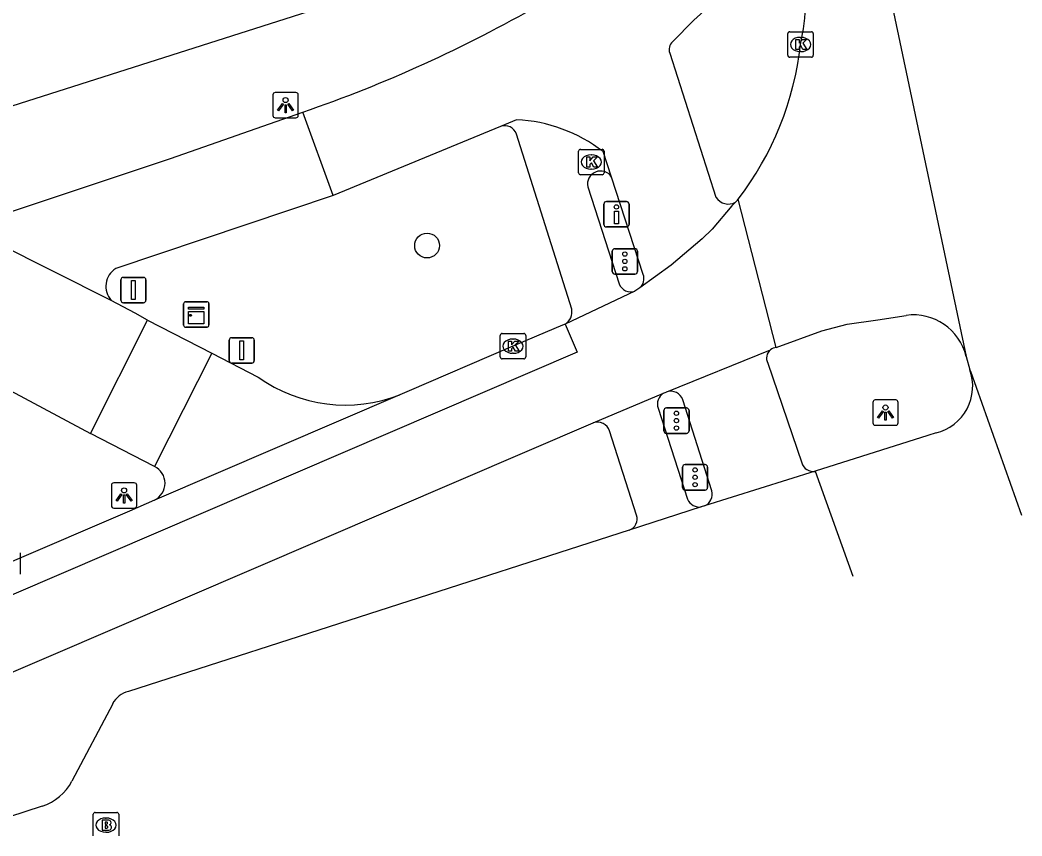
# Model space of a CAD drawing. Extents: x 158087 to 159494, y 382905 to 383981.
# Drawn here: x 159454.81 to 159494.23, y 382972.72 to 383004.84 of the extents above; entities that cross this region are included whole.
import ezdxf

# ---------------------------------------------------------------- set-up
doc = ezdxf.new("R2010")
doc.units = 0
for name, color, linetype in [('IMGEO_Boom', 7, 'Continuous'), ('IMGEO_Brandkraan', 7, 'Continuous'), ('IMGEO_Drukknoppaal', 7, 'Continuous'), ('IMGEO_Fietspad_gesloten', 7, 'Continuous'), ('IMGEO_Fietspad_open', 7, 'Continuous'), ('IMGEO_Kast', 7, 'Continuous'), ('IMGEO_Kolk', 7, 'Continuous'), ('IMGEO_Lichtpunt', 7, 'Continuous'), ('IMGEO_Pand', 7, 'Continuous'), ('IMGEO_Rijbaan_lokaal_gesloten', 7, 'Continuous'), ('IMGEO_Rijbaan_lokaal_open', 7, 'Continuous'), ('IMGEO_Rijbaan_regionaal_gesloten', 7, 'Continuous'), ('IMGEO_Verkeersbordpaal', 7, 'Continuous'), ('IMGEO_Verkeersregelinstallatiepaal', 7, 'Continuous'), ('IMGEO_Voetpad_open', 7, 'Continuous')]:
    doc.layers.add(name, color=color, linetype=linetype)

msp = doc.modelspace()

# ---------------------------------------------------------------- linework, layer by layer
at = {"layer": 'IMGEO_Boom'}
msp.add_circle((159470.83, 382995.966), 0.489, dxfattribs=at)
at = {"layer": 'IMGEO_Brandkraan'}
for p, q in [((159457.695, 382972.721), (159457.695, 382973.573)), ((159457.77, 382973.647), (159458.622, 382973.647)), ((159458.696, 382973.573), (159458.696, 382972.721)), ((159458.183, 382973.427), (159458.208, 382973.427)), ((159458.206, 382972.867), (159458.181, 382972.867))]:
    msp.add_line(p, q, dxfattribs=at)
for points in [[(159457.695, 382972.721), (159457.695, 382973.573)], [(159457.77, 382973.647), (159458.622, 382973.647)], [(159458.696, 382973.573), (159458.696, 382972.721)], [(159458.043, 382973.347), (159458.043, 382972.947), (159458.256, 382972.947)], [(159458.274, 382973.347), (159458.043, 382973.347)], [(159458.222, 382973.266), (159458.168, 382973.266), (159458.168, 382973.19)], [(159458.168, 382973.19), (159458.221, 382973.19)], [(159458.23, 382973.114), (159458.168, 382973.114), (159458.168, 382973.033)], [(159458.168, 382973.033), (159458.23, 382973.033)]]:
    msp.add_lwpolyline(points, dxfattribs=at)
for centre, radius, start, end in [((159457.772, 382973.571), 0.0765, 91.552, 178.448), ((159457.772, 382973.571), 0.0765, 91.552, 178.448), ((159458.62, 382973.571), 0.0765, 1.552, 88.448), ((159458.62, 382973.571), 0.0765, 1.552, 88.448), ((159458.223, 382973.228), 0.0379, 267.8285, 90.9355), ((159458.278, 382973.202), 0.145, 59.4692, 91.5367), ((159458.303, 382973.249), 0.0922, 285.5137, 58.1501), ((159458.308, 382973.057), 0.105, 301.3115, 78.989), ((159458.231, 382973.073), 0.0404, 269.8759, 90.5077), ((159458.262, 382973.198), 0.251, 268.6676, 293.5347)]:
    msp.add_arc(centre, radius, start, end, dxfattribs=at)
for centre, major_axis, ratio, start_param, end_param in [((159458.182, 382973.147), (-0.387, 0.002), 0.722429, 4.712389, 7.853982), ((159458.207, 382973.147), (-0.39, 0.002), 0.717154, 1.570796, 4.712389)]:
    msp.add_ellipse(centre, major_axis=major_axis, ratio=ratio, start_param=start_param, end_param=end_param, dxfattribs=at)
at = {"layer": 'IMGEO_Drukknoppaal'}
for p, q in [((159477.785, 382996.796), (159477.785, 382997.596)), ((159477.785, 382997.596), (159477.785, 382996.796)), ((159477.885, 382997.696), (159478.675, 382997.696)), ((159478.675, 382997.696), (159477.885, 382997.696)), ((159478.775, 382997.596), (159478.775, 382996.796)), ((159478.775, 382996.796), (159478.775, 382997.596)), ((159478.675, 382996.696), (159477.885, 382996.696)), ((159477.885, 382996.696), (159478.675, 382996.696))]:
    msp.add_line(p, q, dxfattribs=at)
msp.add_lwpolyline([(159478.355, 382997.321), (159478.355, 382996.821), (159478.205, 382996.821), (159478.205, 382997.321), (159478.355, 382997.321)], dxfattribs=at)
msp.add_circle((159478.28, 382997.486), 0.085, dxfattribs=at)
for centre, start, end in [((159477.885, 382997.596), 90, 180), ((159477.885, 382997.596), 90, 180), ((159478.675, 382997.596), 0, 90), ((159478.675, 382997.596), 360, 90), ((159477.885, 382996.796), 180, 270), ((159477.885, 382996.796), 180, 270), ((159478.675, 382996.796), 270, 0), ((159478.675, 382996.796), 270, 0)]:
    msp.add_arc(centre, 0.1, start, end, dxfattribs=at)
at = {"layer": 'IMGEO_Fietspad_gesloten'}
for points in [[(159483.691, 383006.987), (159481.325, 383004.84), (159480.49, 383003.984)], [(159480.378, 383003.538), (159482.194, 382997.867)], [(159467.137, 382997.93), (159465.945, 383001.22)], [(159474.351, 383000.919), (159473.722, 383000.647)], [(159473.722, 383000.647), (159467.137, 382997.93)], [(159478.088, 382998.662), (159477.751, 382999.667)], [(159479.328, 382994.826), (159478.088, 382998.662)]]:
    msp.add_lwpolyline(points, dxfattribs=at)
for centre, radius, start, end in [((159448.579, 383051.8), 53.478, 288.9494, 299.9431), ((159480.743, 383003.683), 0.393, 130.1248, 201.6819), ((159474.043, 382994.841), 6.086, 52.4673, 87.1017), ((159482.678, 382998.167), 0.57, 211.7659, 299.493), ((159478.912, 382994.651), 0.451, 309.1503, 22.8286)]:
    msp.add_arc(centre, radius, start, end, dxfattribs=at)
at = {"layer": 'IMGEO_Fietspad_open'}
for points in [[(159451.831, 382996.424), (159460.728, 382999.392), (159465.945, 383001.22)], [(159467.137, 382997.93), (159458.582, 382995.058)], [(159484.235, 382991.336), (159485.571, 382987.407)], [(159482.03, 382986.309), (159480.896, 382989.896)]]:
    msp.add_lwpolyline(points, dxfattribs=at)
for centre, radius, start, end in [((159459.008, 382994.358), 0.819, 121.3118, 222.3126), ((159484.603, 382991.536), 0.419, 129.6371, 208.4616), ((159480.411, 382989.711), 0.519, 20.9133, 106.9701), ((159486.019, 382987.537), 0.467, 196.1747, 279.0678), ((159481.538, 382986.179), 0.509, 293.9853, 14.8267)]:
    msp.add_arc(centre, radius, start, end, dxfattribs=at)
at = {"layer": 'IMGEO_Kast'}
for p, q in [((159461.248, 382992.828), (159461.248, 382993.669)), ((159461.248, 382993.669), (159461.248, 382992.828)), ((159461.323, 382993.753), (159462.164, 382993.753)), ((159462.164, 382993.753), (159461.323, 382993.753)), ((159462.248, 382993.678), (159462.248, 382992.837)), ((159462.248, 382992.837), (159462.248, 382993.678)), ((159462.173, 382992.753), (159461.332, 382992.753)), ((159461.332, 382992.753), (159462.173, 382992.753))]:
    msp.add_line(p, q, dxfattribs=at)
for points in [[(159461.443, 382993.543), (159462.043, 382993.543), (159462.043, 382993.458), (159461.443, 382993.458), (159461.443, 382993.543)], [(159461.443, 382993.368), (159462.043, 382993.368), (159462.043, 382992.879), (159461.443, 382992.879), (159461.443, 382993.368)]]:
    msp.add_lwpolyline(points, dxfattribs=at)
msp.add_circle((159461.527, 382993.217), 0.0377, dxfattribs=at)
for centre, start, end in [((159461.326, 382993.675), 92.4484, 184.2845), ((159461.326, 382993.675), 92.4484, 184.2845), ((159462.17, 382993.675), 2.4484, 94.2845), ((159462.17, 382993.675), 2.4484, 94.2845), ((159462.17, 382992.831), 272.4484, 4.2845), ((159462.17, 382992.831), 272.4484, 4.2845), ((159461.326, 382992.831), 182.4484, 274.2845), ((159461.326, 382992.831), 182.4484, 274.2845)]:
    msp.add_arc(centre, 0.0779, start, end, dxfattribs=at)
at = {"layer": 'IMGEO_Kolk'}
for p, q in [((159485.021, 383003.454), (159485.021, 383004.306)), ((159485.096, 383004.38), (159485.948, 383004.38)), ((159486.022, 383004.306), (159486.022, 383003.454)), ((159485.509, 383004.16), (159485.534, 383004.16)), ((159485.532, 383003.6), (159485.507, 383003.6)), ((159485.948, 383003.38), (159485.096, 383003.38)), ((159476.79, 382998.826), (159476.79, 382999.678)), ((159476.865, 382999.752), (159477.717, 382999.752)), ((159477.791, 382999.678), (159477.791, 382998.826)), ((159477.278, 382999.532), (159477.303, 382999.532)), ((159477.717, 382998.752), (159476.865, 382998.752)), ((159477.301, 382998.972), (159477.276, 382998.972)), ((159473.783, 382992.503), (159474.635, 382992.503)), ((159473.708, 382991.577), (159473.708, 382992.429)), ((159474.196, 382992.283), (159474.221, 382992.283)), ((159474.709, 382992.429), (159474.709, 382991.577)), ((159474.219, 382991.723), (159474.194, 382991.723)), ((159474.635, 382991.503), (159473.783, 382991.503)), ((159454.814, 382983.874), (159454.814, 382983.022))]:
    msp.add_line(p, q, dxfattribs=at)
for points in [[(159485.021, 383003.454), (159485.021, 383004.306)], [(159485.096, 383004.38), (159485.948, 383004.38)], [(159486.022, 383004.306), (159486.022, 383003.454)], [(159485.342, 383004.08), (159485.465, 383004.08), (159485.465, 383003.929), (159485.595, 383004.08), (159485.759, 383004.08), (159485.613, 383003.929), (159485.766, 383003.68), (159485.614, 383003.68), (159485.529, 383003.844), (159485.465, 383003.777), (159485.465, 383003.68), (159485.342, 383003.68), (159485.342, 383004.08)], [(159485.948, 383003.38), (159485.096, 383003.38)], [(159476.79, 382998.826), (159476.79, 382999.678)], [(159476.865, 382999.752), (159477.717, 382999.752)], [(159477.791, 382999.678), (159477.791, 382998.826)], [(159477.111, 382999.452), (159477.234, 382999.452), (159477.234, 382999.301), (159477.364, 382999.452), (159477.528, 382999.452), (159477.382, 382999.301), (159477.535, 382999.052), (159477.383, 382999.052), (159477.298, 382999.216), (159477.234, 382999.149), (159477.234, 382999.052), (159477.111, 382999.052), (159477.111, 382999.452)], [(159477.717, 382998.752), (159476.865, 382998.752)], [(159473.783, 382992.503), (159474.635, 382992.503)], [(159473.708, 382991.577), (159473.708, 382992.429)], [(159474.029, 382992.203), (159474.152, 382992.203), (159474.152, 382992.052), (159474.282, 382992.203), (159474.446, 382992.203), (159474.3, 382992.052), (159474.453, 382991.803), (159474.301, 382991.803), (159474.216, 382991.967), (159474.152, 382991.9), (159474.152, 382991.803), (159474.029, 382991.803), (159474.029, 382992.203)], [(159474.709, 382992.429), (159474.709, 382991.577)], [(159474.635, 382991.503), (159473.783, 382991.503)], [(159454.814, 382983.874), (159454.814, 382983.022)]]:
    msp.add_lwpolyline(points, dxfattribs=at)
for centre, start, end in [((159485.098, 383004.304), 91.552, 178.448), ((159485.098, 383004.304), 91.552, 178.448), ((159485.946, 383004.304), 1.552, 88.448), ((159485.946, 383004.304), 1.552, 88.448), ((159485.098, 383003.456), 181.552, 268.448), ((159485.098, 383003.456), 181.552, 268.448), ((159485.946, 383003.456), 271.552, 358.448), ((159485.946, 383003.456), 271.552, 358.448), ((159476.867, 382999.676), 91.552, 178.448), ((159476.867, 382999.676), 91.552, 178.448), ((159477.715, 382999.676), 1.552, 88.448), ((159477.715, 382999.676), 1.552, 88.448), ((159476.867, 382998.828), 181.552, 268.448), ((159476.867, 382998.828), 181.552, 268.448), ((159477.715, 382998.828), 271.552, 358.448), ((159477.715, 382998.828), 271.552, 358.448), ((159473.785, 382992.427), 91.552, 178.448), ((159473.785, 382992.427), 91.552, 178.448), ((159474.633, 382992.427), 1.552, 88.448), ((159474.633, 382992.427), 1.552, 88.448), ((159473.785, 382991.579), 181.552, 268.448), ((159473.785, 382991.579), 181.552, 268.448), ((159474.633, 382991.579), 271.552, 358.448), ((159474.633, 382991.579), 271.552, 358.448)]:
    msp.add_arc(centre, 0.0765, start, end, dxfattribs=at)
for centre, major_axis, ratio, start_param, end_param in [((159485.508, 383003.88), (-0.387, 0.002), 0.722429, 4.712389, 7.853982), ((159485.533, 383003.88), (-0.39, 0.002), 0.717154, 1.570796, 4.712389), ((159477.277, 382999.252), (-0.387, 0.002), 0.722429, 4.712389, 7.853982), ((159477.302, 382999.252), (-0.39, 0.002), 0.717154, 1.570796, 4.712389), ((159474.195, 382992.003), (-0.387, 0.002), 0.722429, 4.712389, 7.853982), ((159474.22, 382992.003), (-0.39, 0.002), 0.717154, 1.570796, 4.712389)]:
    msp.add_ellipse(centre, major_axis=major_axis, ratio=ratio, start_param=start_param, end_param=end_param, dxfattribs=at)
at = {"layer": 'IMGEO_Lichtpunt'}
for p, q in [((159465.665, 383001.989), (159464.857, 383001.989)), ((159465.665, 383001.989), (159464.857, 383001.989)), ((159464.763, 383001.894), (159464.763, 383001.087)), ((159464.763, 383001.894), (159464.763, 383001.087)), ((159465.759, 383001.087), (159465.759, 383001.894)), ((159465.759, 383001.087), (159465.759, 383001.894)), ((159464.857, 383000.993), (159465.665, 383000.993)), ((159464.857, 383000.993), (159465.665, 383000.993)), ((159488.366, 382989.79), (159488.366, 382988.983)), ((159488.366, 382989.79), (159488.366, 382988.983)), ((159489.268, 382989.885), (159488.46, 382989.885)), ((159489.268, 382989.885), (159488.46, 382989.885)), ((159489.362, 382988.983), (159489.362, 382989.79)), ((159489.362, 382988.983), (159489.362, 382989.79)), ((159488.46, 382988.889), (159489.268, 382988.889)), ((159488.46, 382988.889), (159489.268, 382988.889)), ((159458.409, 382986.529), (159458.409, 382985.722)), ((159458.409, 382986.529), (159458.409, 382985.722)), ((159459.311, 382986.624), (159458.503, 382986.624)), ((159459.311, 382986.624), (159458.503, 382986.624)), ((159459.405, 382985.722), (159459.405, 382986.529)), ((159459.405, 382985.722), (159459.405, 382986.529)), ((159458.503, 382985.628), (159459.311, 382985.628)), ((159458.503, 382985.628), (159459.311, 382985.628))]:
    msp.add_line(p, q, dxfattribs=at)
for points in [[(159465.137, 383001.558), (159465.176, 383001.53), (159464.988, 383001.268), (159464.95, 383001.295), (159465.137, 383001.558)], [(159465.239, 383001.51), (159465.286, 383001.51), (159465.286, 383001.188), (159465.239, 383001.188), (159465.239, 383001.51)], [(159465.349, 383001.53), (159465.387, 383001.557), (159465.574, 383001.295), (159465.535, 383001.267), (159465.349, 383001.53)], [(159488.74, 382989.454), (159488.779, 382989.426), (159488.591, 382989.164), (159488.553, 382989.191), (159488.74, 382989.454)], [(159488.842, 382989.406), (159488.889, 382989.406), (159488.889, 382989.084), (159488.842, 382989.084), (159488.842, 382989.406)], [(159488.952, 382989.426), (159488.99, 382989.453), (159489.177, 382989.191), (159489.138, 382989.163), (159488.952, 382989.426)], [(159458.783, 382986.193), (159458.822, 382986.165), (159458.634, 382985.903), (159458.596, 382985.93), (159458.783, 382986.193)], [(159458.885, 382986.145), (159458.932, 382986.145), (159458.932, 382985.823), (159458.885, 382985.823), (159458.885, 382986.145)], [(159458.995, 382986.165), (159459.033, 382986.192), (159459.22, 382985.93), (159459.181, 382985.902), (159458.995, 382986.165)]]:
    msp.add_lwpolyline(points, dxfattribs=at)
for centre in [(159465.262, 383001.692), (159488.865, 382989.588), (159458.908, 382986.327)]:
    msp.add_circle(centre, 0.0994, dxfattribs=at)
for centre, start, end in [((159464.857, 383001.894), 90, 180), ((159464.857, 383001.894), 90, 180), ((159465.665, 383001.894), 0, 90), ((159465.665, 383001.894), 0, 90), ((159464.857, 383001.087), 180, 270), ((159464.857, 383001.087), 180, 270), ((159465.665, 383001.087), 270, 0), ((159465.665, 383001.087), 270, 360), ((159488.46, 382989.79), 90, 180), ((159488.46, 382989.79), 90, 180), ((159489.268, 382989.79), 0, 90), ((159489.268, 382989.79), 0, 90), ((159488.46, 382988.983), 180, 270), ((159488.46, 382988.983), 180, 270), ((159489.268, 382988.983), 270, 0), ((159489.268, 382988.983), 270, 360), ((159458.503, 382986.529), 90, 180), ((159458.503, 382986.529), 90, 180), ((159459.311, 382986.529), 0, 90), ((159459.311, 382986.529), 0, 90), ((159458.503, 382985.722), 180, 270), ((159458.503, 382985.722), 180, 270), ((159459.311, 382985.722), 270, 0), ((159459.311, 382985.722), 270, 360)]:
    msp.add_arc(centre, 0.0946, start, end, dxfattribs=at)
at = {"layer": 'IMGEO_Pand'}
msp.add_lwpolyline([(159469.711, 383006.321), (159454.206, 383001.359), (159454.175, 383001.458)], dxfattribs=at)
at = {"layer": 'IMGEO_Rijbaan_lokaal_gesloten'}
for points in [[(159482.959, 382997.671), (159482.823, 382997.529), (159482.047, 382996.614), (159481.648, 382996.23), (159480.436, 382995.194), (159479.197, 382994.301)], [(159479.004, 382994.163), (159476.256, 382992.87)], [(159479.197, 382994.301), (159479.004, 382994.163)], [(159476.256, 382992.87), (159476.728, 382991.767), (159450.924, 382980.675), (159438.895, 382975.083), (159424.023, 382968.422), (159418.313, 382965.948), (159400.947, 382959.092), (159380.495, 382949.322), (159350.042, 382935.493), (159345.91, 382934.105)], [(159476.256, 382992.87), (159476.162, 382992.825), (159474.024, 382991.927), (159470.119, 382990.242), (159469.763, 382990.089)], [(159480.26, 382990.207), (159484.336, 382991.858)], [(159469.763, 382990.089), (159460.099, 382985.944)], [(159477.36, 382988.98), (159480.133, 382990.153)], [(159480.133, 382990.153), (159480.26, 382990.207)], [(159450.556, 382977.477), (159477.36, 382988.98)], [(159486.093, 382987.076), (159481.745, 382985.714)], [(159460.099, 382985.944), (159459.115, 382985.511), (159454.315, 382983.447), (159450.431, 382981.769), (159442.632, 382978.174), (159438.401, 382976.175), (159423.539, 382969.52), (159417.855, 382967.056), (159417.223, 382966.786), (159402.779, 382961.146)], [(159481.616, 382985.674), (159478.778, 382984.754)], [(159481.745, 382985.714), (159481.616, 382985.674)], [(159478.778, 382984.754), (159459.079, 382978.41)], [(159458.459, 382977.92), (159456.856, 382974.877)], [(159455.686, 382973.897), (159452.339, 382972.809)]]:
    msp.add_lwpolyline(points, dxfattribs=at)
for centre, radius, start, end in [((159482.676, 382998.058), 0.479, 306.1364, 325.8391), ((159484.601, 382991.538), 0.415, 94.514, 129.5989), ((159459.309, 382977.481), 0.957, 103.9358, 152.7044), ((159455.095, 382975.791), 1.984, 287.3277, 332.5719)]:
    msp.add_arc(centre, radius, start, end, dxfattribs=at)
at = {"layer": 'IMGEO_Rijbaan_lokaal_open'}
for points in [[(159458.402, 382993.807), (159453.879, 382996.067)], [(159459.828, 382993.021), (159459.345, 382993.297), (159458.402, 382993.807)], [(159457.585, 382988.567), (159459.828, 382993.021)], [(159459.828, 382993.021), (159462.359, 382991.727)], [(159462.359, 382991.727), (159460.104, 382987.268)], [(159462.359, 382991.727), (159464.182, 382990.788)], [(159453.115, 382990.959), (159457.585, 382988.567)], [(159460.104, 382987.268), (159457.585, 382988.567)]]:
    msp.add_lwpolyline(points, dxfattribs=at)
for centre, radius, start, end in [((159467.615, 382995.572), 5.888, 234.3318, 291.3903), ((159459.784, 382986.607), 0.734, 295.431, 64.1363)]:
    msp.add_arc(centre, radius, start, end, dxfattribs=at)
at = {"layer": 'IMGEO_Rijbaan_regionaal_gesloten'}
for points in [[(159486.627, 383017.291), (159492.035, 382991.598)], [(159484.568, 382991.952), (159483.073, 382997.789)], [(159484.568, 382991.952), (159486.359, 382992.602), (159487.35, 382992.863), (159488.563, 382993.045), (159489.674, 382993.212)], [(159492.035, 382991.598), (159492.181, 382991.078)], [(159494.233, 382985.339), (159492.217, 382991.006), (159492.181, 382991.078)], [(159490.853, 382988.586), (159490.528, 382988.483), (159486.093, 382987.076)], [(159486.093, 382987.076), (159487.584, 382982.952)]]:
    msp.add_lwpolyline(points, dxfattribs=at)
for centre, radius, start, end in [((159477.347, 383005.702), 8.375, 347.4376, 10.3966), ((159473.258, 383005.273), 12.343, 322.6739, 353.519), ((159489.969, 382991.109), 2.124, 13.3143, 97.972), ((159490.393, 382990.431), 1.902, 284.0119, 19.8813)]:
    msp.add_arc(centre, radius, start, end, dxfattribs=at)
at = {"layer": 'IMGEO_Verkeersbordpaal'}
for p, q in [((159458.779, 382993.813), (159458.779, 382994.613)), ((159458.779, 382994.613), (159458.779, 382993.813)), ((159458.879, 382994.713), (159459.669, 382994.713)), ((159459.669, 382994.713), (159458.879, 382994.713)), ((159459.769, 382994.613), (159459.769, 382993.813)), ((159459.769, 382993.813), (159459.769, 382994.613)), ((159459.669, 382993.713), (159458.879, 382993.713)), ((159458.879, 382993.713), (159459.669, 382993.713)), ((159463.042, 382991.434), (159463.042, 382992.234)), ((159463.042, 382992.234), (159463.042, 382991.434)), ((159463.142, 382992.334), (159463.932, 382992.334)), ((159463.932, 382992.334), (159463.142, 382992.334)), ((159464.032, 382992.234), (159464.032, 382991.434)), ((159464.032, 382991.434), (159464.032, 382992.234)), ((159463.932, 382991.334), (159463.142, 382991.334)), ((159463.142, 382991.334), (159463.932, 382991.334))]:
    msp.add_line(p, q, dxfattribs=at)
for points in [[(159459.199, 382994.588), (159459.349, 382994.588), (159459.349, 382993.838), (159459.199, 382993.838), (159459.199, 382994.588)], [(159463.462, 382992.209), (159463.612, 382992.209), (159463.612, 382991.459), (159463.462, 382991.459), (159463.462, 382992.209)]]:
    msp.add_lwpolyline(points, dxfattribs=at)
for centre, start, end in [((159458.879, 382994.613), 90, 180), ((159458.879, 382994.613), 90, 180), ((159459.669, 382994.613), 0, 90), ((159459.669, 382994.613), 360, 90), ((159458.879, 382993.813), 180, 270), ((159458.879, 382993.813), 180, 270), ((159459.669, 382993.813), 270, 0), ((159459.669, 382993.813), 270, 0), ((159463.142, 382992.234), 90, 180), ((159463.142, 382992.234), 90, 180), ((159463.932, 382992.234), 0, 90), ((159463.932, 382992.234), 360, 90), ((159463.142, 382991.434), 180, 270), ((159463.142, 382991.434), 180, 270), ((159463.932, 382991.434), 270, 0), ((159463.932, 382991.434), 270, 0)]:
    msp.add_arc(centre, 0.1, start, end, dxfattribs=at)
at = {"layer": 'IMGEO_Verkeersregelinstallatiepaal'}
for p, q in [((159478.114, 382994.938), (159478.114, 382995.738)), ((159478.114, 382995.738), (159478.114, 382994.938)), ((159478.214, 382995.838), (159479.004, 382995.838)), ((159479.004, 382995.838), (159478.214, 382995.838)), ((159479.104, 382995.738), (159479.104, 382994.938)), ((159479.104, 382994.938), (159479.104, 382995.738)), ((159479.004, 382994.838), (159478.214, 382994.838)), ((159478.214, 382994.838), (159479.004, 382994.838)), ((159480.146, 382988.671), (159480.146, 382989.471)), ((159480.146, 382989.471), (159480.146, 382988.671)), ((159480.246, 382989.571), (159481.036, 382989.571)), ((159481.036, 382989.571), (159480.246, 382989.571)), ((159481.136, 382989.471), (159481.136, 382988.671)), ((159481.136, 382988.671), (159481.136, 382989.471)), ((159481.036, 382988.571), (159480.246, 382988.571)), ((159480.246, 382988.571), (159481.036, 382988.571)), ((159480.977, 382987.341), (159481.767, 382987.341)), ((159481.767, 382987.341), (159480.977, 382987.341)), ((159480.877, 382986.441), (159480.877, 382987.241)), ((159480.877, 382987.241), (159480.877, 382986.441)), ((159481.867, 382987.241), (159481.867, 382986.441)), ((159481.867, 382986.441), (159481.867, 382987.241)), ((159481.767, 382986.341), (159480.977, 382986.341)), ((159480.977, 382986.341), (159481.767, 382986.341))]:
    msp.add_line(p, q, dxfattribs=at)
for centre in [(159478.609, 382995.628), (159478.609, 382995.338), (159478.609, 382995.048), (159480.641, 382989.361), (159480.641, 382989.071), (159480.641, 382988.781), (159481.372, 382987.131), (159481.372, 382986.841), (159481.372, 382986.551)]:
    msp.add_circle(centre, 0.085, dxfattribs=at)
for centre, start, end in [((159478.214, 382995.738), 90, 180), ((159478.214, 382995.738), 90, 180), ((159479.004, 382995.738), 0, 90), ((159479.004, 382995.738), 360, 90), ((159478.214, 382994.938), 180, 270), ((159478.214, 382994.938), 180, 270), ((159479.004, 382994.938), 270, 0), ((159479.004, 382994.938), 270, 0), ((159480.246, 382989.471), 90, 180), ((159480.246, 382989.471), 90, 180), ((159481.036, 382989.471), 0, 90), ((159481.036, 382989.471), 360, 90), ((159480.246, 382988.671), 180, 270), ((159480.246, 382988.671), 180, 270), ((159481.036, 382988.671), 270, 0), ((159481.036, 382988.671), 270, 0), ((159480.977, 382987.241), 90, 180), ((159480.977, 382987.241), 90, 180), ((159481.767, 382987.241), 0, 90), ((159481.767, 382987.241), 360, 90), ((159480.977, 382986.441), 180, 270), ((159480.977, 382986.441), 180, 270), ((159481.767, 382986.441), 270, 0), ((159481.767, 382986.441), 270, 0)]:
    msp.add_arc(centre, 0.1, start, end, dxfattribs=at)
at = {"layer": 'IMGEO_Voetpad_open'}
for points in [[(159476.52, 382993.463), (159474.341, 383000.349)], [(159477.151, 382998.273), (159478.382, 382994.455)], [(159479.917, 382989.558), (159481.078, 382985.976)], [(159479.069, 382985.355), (159478.006, 382988.667)]]:
    msp.add_lwpolyline(points, dxfattribs=at)
for centre, radius, start, end in [((159473.892, 383000.208), 0.471, 17.4731, 111.1126), ((159477.654, 382998.384), 0.515, 32.6067, 192.4853), ((159478.852, 382994.648), 0.508, 202.3092, 287.3951), ((159475.962, 382993.356), 0.568, 301.1599, 10.8434), ((159480.389, 382989.723), 0.501, 120.8235, 199.2722), ((159477.534, 382988.516), 0.496, 17.7428, 110.555), ((159481.55, 382986.187), 0.517, 204.072, 277.3136), ((159478.623, 382985.2), 0.472, 289.1268, 19.2013)]:
    msp.add_arc(centre, radius, start, end, dxfattribs=at)

doc.saveas('drawing.dxf')
